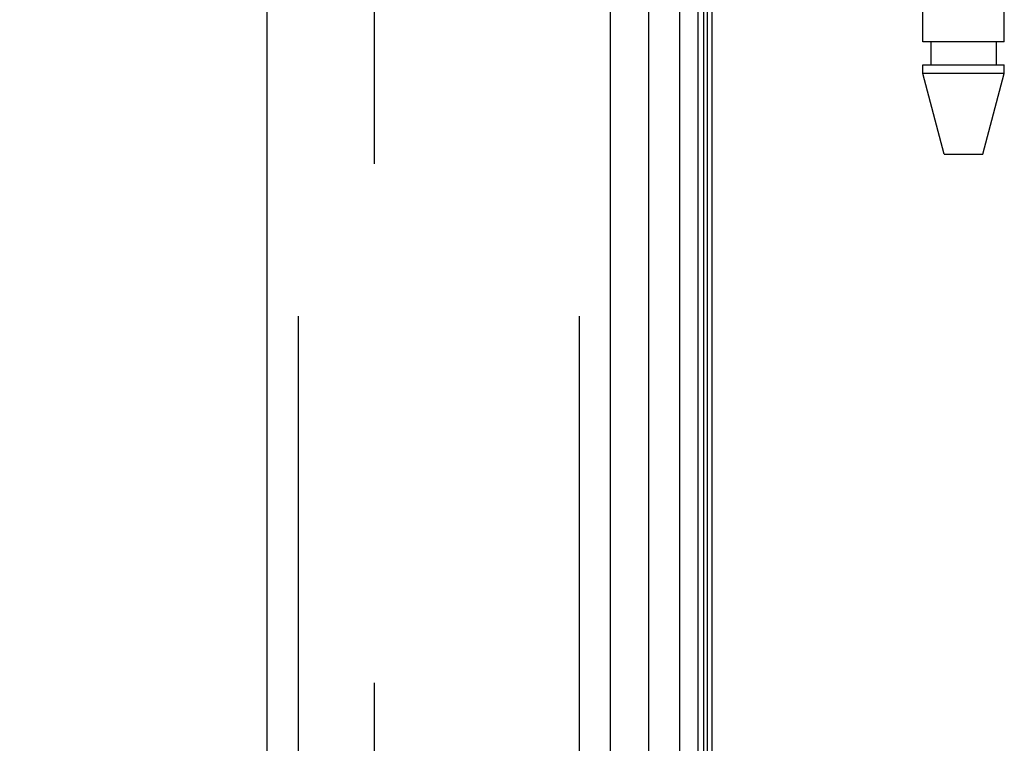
# Model space of a CAD drawing. Header units: inches. Extents: x 0 to 227, y 0 to 147.
# Tile 265 of 285: x 117.51 to 119.88, y 79.32 to 81.06. Entities that reach past the tile are written whole.
import ezdxf

# ---------------------------------------------------------------- set-up
doc = ezdxf.new("R2010")
doc.units = ezdxf.units.IN
doc.header["$LTSCALE"] = 12.466667
doc.header["$MEASUREMENT"] = 0
doc.linetypes.add('HIDDEN', pattern=[0.2, 0.1, -0.1])
doc.layers.get('0').update_dxf_attribs({"linetype": 'CONTINUOUS'})
for name, color, linetype in [('DEFAULT_2', 8, 'HIDDEN'), ('DIMENSIONS', 7, 'CONTINUOUS'), ('LEFTHAND_DOOR_ASSEMBLY', 7, 'CONTINUOUS'), ('RIGHTHAND_DOOR_ASSEMBLY', 7, 'CONTINUOUS')]:
    doc.layers.add(name, color=color, linetype=linetype)
doc.styles.get("Standard").update_dxf_attribs({"font": 'arial.ttf'})
doc.dimstyles.new('DIMSTYLE_1', dxfattribs={"dimtxt": 1, "dimasz": 1.333333, "dimexe": 0.09, "dimexo": 0.07, "dimgap": 0.0375, "dimtad": 0, "dimtih": 1, "dimtoh": 1, "dimzin": 4, "dimdsep": 46, "dimtxsty": 'Standard', "dimblk": '_FILLED', "dimblk1": '_FILLED', "dimblk2": '_FILLED', "dimcen": 0.09, "dimadec": 3, "dimazin": 1, "dimtfac": 1, "dimtdec": 3, "dimtofl": 0, "dimtmove": 0, "dimatfit": 3, "dimldrblk": '_FILLED', "dimfxl": 0, "dimtolj": 1, "dimtzin": 4, "dimarcsym": 0})

# ---------------------------------------------------------------- blocks, each defined once
blk = doc.blocks.new('_FILLED')
at = {"color": 0, "linetype": 'ByBlock'}
blk.add_solid([(0, 0), (-1, 0.2), (-1, -0.2)], dxfattribs=at)
blk = doc.blocks.new('*D12')
at = {"layer": 'DIMENSIONS', "color": 2, "linetype": 'Continuous'}
for p, q in [((118.347, 108.1593), (113.854, 108.1593)), ((115.054, 108.1593), (115.054, 73.1593)), ((115.054, 36.1593), (115.054, 71.1593)), ((118.358, 36.1593), (113.854, 36.1593))]:
    blk.add_line(p, q, dxfattribs=at)
at = {"layer": 'DIMENSIONS', "color": 2, "linetype": 'Continuous', "xscale": 1.3333333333, "yscale": 1.3333333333, "zscale": 1.3333333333}
for p, rotation in [((115.054, 108.1593), 90), ((115.054, 36.1593), 270)]:
    blk.add_blockref('_FILLED', p, dxfattribs=dict(at, rotation=rotation))
at = {"layer": 'DIMENSIONS', "color": 2, "linetype": 'Continuous', "insert": (115.054, 72.6593), "char_height": 1, "width": 3.494424, "attachment_point": 2, "line_spacing_factor": 0.9}
blk.add_mtext('72.00', dxfattribs=at)

msp = doc.modelspace()

# ---------------------------------------------------------------- linework, layer by layer
at = {"color": 3, "linetype": 'Continuous'}
msp.add_line((119.1764, 36.2633), (119.1764, 108.0553), dxfattribs=at)
at = {"layer": 'DEFAULT_2', "color": 8, "linetype": 'HIDDEN'}
msp.add_line((118.3638, 106.8937), (118.3638, 37.4249), dxfattribs=at)
at = {"layer": 'LEFTHAND_DOOR_ASSEMBLY', "color": 8, "linetype": 'HIDDEN'}
for p, q in [((118.1814, 107.7743), (118.1814, 36.5443)), ((118.8564, 107.7743), (118.8564, 36.5443))]:
    msp.add_line(p, q, dxfattribs=at)
at = {"layer": 'RIGHTHAND_DOOR_ASSEMBLY', "color": 7, "linetype": 'Continuous'}
for p, q in [((119.0986, 36.4939), (119.0986, 107.8247)), ((119.0235, 107.7963), (119.0235, 36.5223)), ((119.142, 107.8157), (119.142, 36.5029)), ((119.1557, 107.809), (119.1557, 36.5096)), ((119.1645, 107.8066), (119.1645, 36.512))]:
    msp.add_line(p, q, dxfattribs=at)
at = {"layer": 'RIGHTHAND_DOOR_ASSEMBLY', "color": 3, "linetype": 'Continuous'}
for p, q in [((118.1064, 107.7743), (118.1064, 36.5443)), ((118.9314, 107.7743), (118.9314, 36.5443))]:
    msp.add_line(p, q, dxfattribs=at)
at = {"layer": 'RIGHTHAND_DOOR_ASSEMBLY', "color": 8, "linetype": 'HIDDEN'}
for p, q in [((118.1814, 107.7743), (118.1814, 36.5443)), ((118.8564, 107.7743), (118.8564, 36.5443)), ((119.8784, 81.0063), (119.8784, 83.8543)), ((119.6824, 81.0063), (119.6824, 81.0848)), ((119.8784, 81.0063), (119.6824, 81.0063)), ((119.7019, 81.0063), (119.7019, 80.9513)), ((119.8589, 81.0063), (119.8589, 80.9513)), ((119.6824, 80.9304), (119.6824, 80.9513)), ((119.6824, 80.9513), (119.8784, 80.9513)), ((119.8784, 80.9304), (119.8784, 80.9513)), ((119.7339, 80.7363), (119.6824, 80.9304)), ((119.8784, 80.9304), (119.6824, 80.9304)), ((119.8269, 80.7363), (119.8784, 80.9304)), ((119.7339, 80.7363), (119.8269, 80.7363))]:
    msp.add_line(p, q, dxfattribs=at)

# ---------------------------------------------------------------- dimensions: what is measured, and where the dimension line sits
at = {"layer": 'DIMENSIONS', "color": 2, "linetype": 'Continuous'}
dim = msp.add_linear_dim(base=(115.054, 108.1593), p1=(118.428, 36.1593), p2=(118.417, 108.1593), angle=90, dimstyle='DIMSTYLE_1', dxfattribs=at)
dim.commit()
dim.dimension.update_dxf_attribs({"geometry": '*D12', "text_midpoint": (115.0538, 72.1537), "dimtype": 160})

doc.saveas('drawing.dxf')
